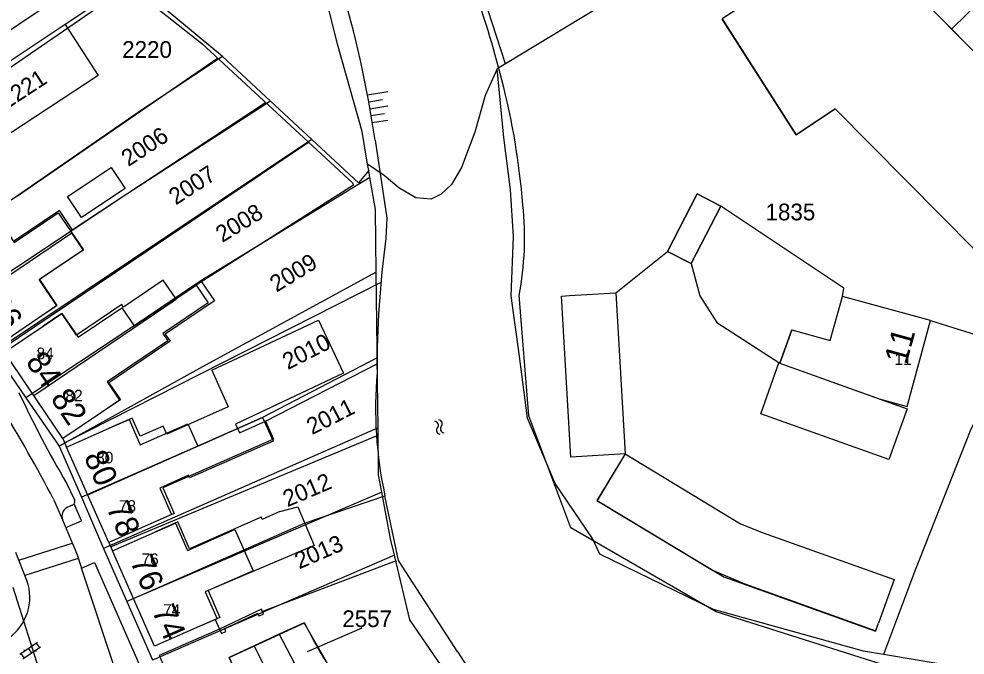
# Model space of a CAD drawing. Extents: x 148816 to 151297, y 399515 to 402500.
# Drawn here: x 150460.3 to 150562.1, y 400177.6 to 400246 of the extents above; entities that cross this region are included whole.
import ezdxf

# ---------------------------------------------------------------- set-up
doc = ezdxf.new("R2010")
doc.units = 0
for name, color, linetype in [('B01 Hoofdgebouw  [D] Norm', 7, 'Continuous'), ('B01 Hoofdgebouw  [T] Norm', 7, 'Continuous'), ('B01 hoofgebouw', 7, 'Continuous'), ('B02 Bijgebouw  [D] Norm', 7, 'Continuous'), ('G01 perceelsgrens', 7, 'Continuous'), ('G02 sectiegrens', 7, 'Continuous'), ('S02 Open verharding  Norm', 7, 'Continuous'), ('S05 Water  Norm', 7, 'Continuous'), ('T01 Muur  [T] Norm', 7, 'Continuous'), ('T03 Hek raster  [T] Norm', 7, 'Continuous'), ('T04 Haag heg  [D] Gem', 7, 'Continuous'), ('T09 Insteek water  [T] Norm', 7, 'Continuous'), ('V00 Kant verharding algemeen  [T] Norm', 7, 'Continuous'), ('V00 Kant verharding algemeen secundair  [T] Gem', 7, 'Continuous'), ('V00 Kant verharding algemeen secundair  [T] Norm', 7, 'Continuous'), ('V06 Kant onverhard  [T] Gem', 7, 'Continuous'), ('Z01 perceelnummer', 7, 'Continuous'), ('Z02 huisnummer', 7, 'Continuous'), ('Z02 Huisnummer  [Tekst] Norm', 7, 'Continuous')]:
    doc.layers.add(name, color=color, linetype=linetype)

msp = doc.modelspace()

# ---------------------------------------------------------------- linework, layer by layer
at = {"layer": 'B01 Hoofdgebouw  [D] Norm'}
for p, q in [((150543.96, 400233.56), (150536.01, 400246.01)), ((150548.15, 400236.34), (150543.96, 400233.56)), ((150548.15, 400236.34), (150559.56, 400224.83)), ((150464.67, 400225.4), (150459.73, 400222.07)), ((150466.05, 400223.35), (150464.67, 400225.4)), ((150455.08, 400215.61), (150465.99, 400222.99)), ((150465.85, 400223.21), (150466.05, 400223.35)), ((150467.22, 400221.17), (150465.85, 400223.21)), ((150462.47, 400217.98), (150467.22, 400221.17)), ((150464.38, 400215.15), (150462.47, 400217.98)), ((150475.84, 400217.91), (150471.56, 400215.01)), ((150477.11, 400216.04), (150475.84, 400217.91)), ((150477.21, 400215.9), (150479.4, 400217.38)), ((150479.4, 400217.38), (150480.69, 400215.48)), ((150461.9, 400205.51), (150477.23, 400215.88)), ((150518.7, 400216.19), (150519.55, 400216.25)), ((150519.7, 400198.87), (150518.7, 400216.19)), ((150547.63, 400211.43), (150548.93, 400216.17)), ((150464.38, 400215.15), (150462.35, 400213.78)), ((150471.38, 400215.29), (150466.51, 400211.99)), ((150471.56, 400215.01), (150471.38, 400215.29)), ((150480.69, 400215.48), (150475.8, 400212.17)), ((150464.93, 400214.33), (150462.9, 400212.96)), ((150466.51, 400211.99), (150464.93, 400214.33)), ((150481.07, 400208.22), (150492.56, 400213.61)), ((150492.56, 400213.61), (150495.23, 400207.9)), ((150475.8, 400212.17), (150476.35, 400211.37)), ((150543.49, 400212.57), (150542.21, 400208.96)), ((150543.49, 400212.57), (150547.63, 400211.43)), ((150476.35, 400211.37), (150469.82, 400206.95)), ((150481.07, 400208.22), (150482.81, 400204.27)), ((150495.23, 400207.9), (150483.62, 400202.42)), ((150469.82, 400206.95), (150471.15, 400204.99)), ((150471.15, 400204.99), (150469.19, 400203.66)), ((150482.81, 400204.27), (150476.21, 400201.35)), ((150472.48, 400203.06), (150470.02, 400201.97)), ((150473.34, 400201.11), (150472.48, 400203.06)), ((150483.62, 400202.42), (150484.03, 400201.48)), ((150484.03, 400201.48), (150486.85, 400202.73)), ((150486.85, 400202.73), (150487.7, 400200.81)), ((150467.71, 400194.82), (150483.83, 400201.94)), ((150475.83, 400202.21), (150473.34, 400201.11)), ((150476.21, 400201.35), (150475.83, 400202.21)), ((150487.7, 400200.81), (150475.79, 400195.55)), ((150525.54, 400199.21), (150519.7, 400198.87)), ((150525.54, 400199.21), (150522.51, 400194.2)), ((150475.79, 400195.55), (150477.01, 400192.8)), ((150488.38, 400193), (150490.32, 400193.51)), ((150490.32, 400193.51), (150492.08, 400189.35)), ((150522.51, 400194.2), (150534.95, 400186.68)), ((150477.01, 400192.8), (150474.54, 400191.71)), ((150486.37, 400192.39), (150478.68, 400189.01)), ((150486.47, 400192.16), (150486.37, 400192.39)), ((150488.38, 400193), (150486.47, 400192.16)), ((150472.63, 400183.65), (150491.03, 400191.74)), ((150477.41, 400191.89), (150474.95, 400190.8)), ((150477.48, 400191.74), (150477.41, 400191.89)), ((150478.68, 400189.01), (150477.41, 400191.89)), ((150492.08, 400189.35), (150480.66, 400184.51)), ((150534.95, 400186.68), (150538.44, 400185.21)), ((150538.44, 400185.21), (150552.52, 400180.18)), ((150480.66, 400184.51), (150481.93, 400181.61)), ((150481.93, 400181.61), (150479.46, 400180.52)), ((150552.52, 400180.18), (150552.8, 400180.98))]:
    msp.add_line(p, q, dxfattribs=at)
at = {"layer": 'B01 Hoofdgebouw  [T] Norm'}
for p, q in [((150558.4, 400247.24), (150573.7, 400231.8)), ((150563.08, 400221.28), (150559.56, 400224.83)), ((150519.55, 400216.25), (150524.54, 400216.53)), ((150524.54, 400216.53), (150525.54, 400199.21)), ((150558.43, 400213.57), (150548.93, 400216.17)), ((150462.35, 400213.78), (150458.21, 400210.98)), ((150458.76, 400210.15), (150462.9, 400212.96)), ((150555.9, 400204.32), (150558.43, 400213.57)), ((150465.05, 400200.86), (150458.76, 400210.15)), ((150540.14, 400203.53), (150542.1, 400209)), ((150542.1, 400209), (150555.9, 400204.07)), ((150552.9, 400205.14), (150555.9, 400204.32)), ((150469.19, 400203.66), (150465.05, 400200.86)), ((150553.93, 400198.59), (150540.14, 400203.53)), ((150555.9, 400204.07), (150553.93, 400198.59)), ((150465.44, 400199.95), (150470.02, 400201.97)), ((150469.97, 400189.69), (150465.44, 400199.95)), ((150525.54, 400199.21), (150537.98, 400191.69)), ((150474.54, 400191.71), (150469.97, 400189.69)), ((150537.98, 400191.69), (150540.41, 400190.72)), ((150470.37, 400188.79), (150474.95, 400190.8)), ((150540.41, 400190.72), (150554.49, 400185.69)), ((150474.89, 400178.51), (150470.37, 400188.79)), ((150554.49, 400185.69), (150552.8, 400180.98)), ((150479.46, 400180.52), (150474.89, 400178.51))]:
    msp.add_line(p, q, dxfattribs=at)
at = {"layer": 'B01 hoofgebouw'}
for points in [[(150559.56, 400224.83), (150563.08, 400221.28), (150573.7, 400231.8), (150558.4, 400247.24), (150552.48, 400256.63), (150548.25, 400253.96)], [(150548.25, 400253.96), (150535.99, 400246.05), (150543.96, 400233.56), (150548.15, 400236.34), (150559.56, 400224.83)], [(150533.31, 400227.2), (150530.11, 400221.01), (150532.65, 400219.7), (150535.85, 400225.88), (150533.31, 400227.2)], [(150456.09, 400223.05), (150458.14, 400224.44), (150459.81, 400221.97), (150464.53, 400225.16), (150467.24, 400221.16), (150462.51, 400217.97), (150464.4, 400215.17), (150462.35, 400213.78)], [(150462.35, 400213.78), (150458.21, 400210.98), (150451.95, 400220.25), (150456.09, 400223.05)], [(150462.9, 400212.96), (150464.93, 400214.34), (150466.67, 400211.77), (150471.37, 400214.95), (150472.7, 400212.98), (150479.89, 400217.85), (150481.35, 400215.7), (150476.05, 400212.1), (150476.57, 400211.33), (150469.99, 400206.87), (150471.23, 400205.04), (150469.19, 400203.66)], [(150525.54, 400199.21), (150519.7, 400198.87), (150518.7, 400216.19), (150519.55, 400216.25)], [(150519.55, 400216.25), (150524.54, 400216.53), (150525.54, 400199.21), (150537.98, 400191.69), (150540.41, 400190.72), (150554.49, 400185.69), (150552.8, 400180.98)], [(150542.21, 400208.96), (150543.49, 400212.57), (150547.63, 400211.43), (150548.93, 400216.17)], [(150552.9, 400205.14), (150555.9, 400204.32), (150558.43, 400213.57), (150548.93, 400216.17)], [(150469.19, 400203.66), (150465.05, 400200.86), (150458.76, 400210.15), (150462.9, 400212.96)], [(150552.9, 400205.14), (150555.9, 400204.07), (150553.93, 400198.59), (150540.14, 400203.53), (150542.1, 400209), (150552.9, 400205.14)], [(150470.02, 400201.97), (150472.16, 400202.91), (150473.36, 400200.18), (150478.5, 400202.44), (150479.56, 400200.04), (150486.54, 400203.12), (150487.66, 400200.58), (150478.68, 400196.62), (150478.56, 400196.91), (150475.46, 400195.54), (150476.73, 400192.68), (150474.54, 400191.71)], [(150474.54, 400191.71), (150469.97, 400189.69), (150465.44, 400199.95), (150470.02, 400201.97)], [(150525.54, 400199.21), (150522.53, 400194.21), (150536.16, 400185.97), (150552.49, 400180.13), (150552.8, 400180.98)], [(150474.95, 400190.8), (150477.17, 400191.77), (150478.46, 400188.83), (150483.55, 400191.06), (150485.5, 400186.61), (150480.36, 400184.35), (150481.63, 400181.47), (150479.46, 400180.52)], [(150479.46, 400180.52), (150474.89, 400178.51), (150470.37, 400188.79), (150474.95, 400190.8)], [(150481.88, 400180.35), (150482.1, 400179.89), (150482.58, 400180.11), (150482.47, 400180.41), (150486.02, 400182.08), (150486.13, 400181.78), (150486.62, 400181.97), (150486.43, 400182.5), (150481.88, 400180.35)]]:
    msp.add_lwpolyline(points, dxfattribs=at)
at = {"layer": 'B02 Bijgebouw  [D] Norm'}
for points in [[(150465.55, 400226.92), (150470.25, 400230.02), (150471.74, 400227.76), (150467.04, 400224.66)], [(150535.85, 400225.88), (150532.65, 400219.7), (150530.11, 400221.01), (150533.31, 400227.2)]]:
    msp.add_lwpolyline(points, close=True, dxfattribs=at)
at = {"layer": 'G01 perceelsgrens'}
for points in [[(150512.67, 400241.19), (150503.21, 400270.37)], [(150555.03, 400266.98), (150535.7, 400255.16), (150512.67, 400241.19)], [(150497.84, 400230.41), (150497.24, 400233.9), (150494.6, 400243.33), (150492.78, 400250.71), (150489.7, 400261.98)], [(150472.38, 400250.15), (150465.27, 400245.43)], [(150482.22, 400241.98), (150472.38, 400250.15)], [(150465.27, 400245.43), (150443.6, 400231.02)], [(150465.27, 400245.43), (150468.82, 400239.93), (150456.74, 400232.01), (150458.7, 400229.1), (150449.2, 400222.67)], [(150482.22, 400241.98), (150473.61, 400236.28), (150460.14, 400226.98), (150451.39, 400221.07), (150450.32, 400220.99)], [(150487.4, 400237.17), (150482.22, 400241.98)], [(150512.67, 400241.19), (150511.77, 400240.64)], [(150511.77, 400240.64), (150510.48, 400237.78), (150509.36, 400233.83), (150507.94, 400230.03), (150506.86, 400228.19), (150505.76, 400227.18), (150504.66, 400226.63), (150503.03, 400226.78), (150501.21, 400227.86), (150499.6, 400229.16), (150497.84, 400230.41)], [(150553.35, 400177.62), (150551.21, 400177.98), (150535.06, 400182.47), (150522.81, 400188.41), (150522.04, 400190.11), (150518.03, 400196.03), (150515.04, 400203.05), (150514.13, 400209.98), (150513.28, 400216.23), (150513.52, 400222.62), (150513.23, 400227.63), (150512.5, 400233.28), (150511.77, 400240.64)], [(150487.4, 400237.17), (150471.92, 400227.16), (150454.12, 400215.37)], [(150491.83, 400233.05), (150487.4, 400237.17)], [(150581.07, 400237.94), (150571.53, 400218.96), (150562.77, 400201.87), (150556.7, 400186.5), (150553.35, 400177.62)], [(150491.83, 400233.05), (150457.65, 400210.2)], [(150497.95, 400229.73), (150496.84, 400228.4), (150491.83, 400233.05)], [(150497.95, 400229.73), (150497.84, 400230.41)], [(150498.08, 400228.97), (150479.89, 400217.85), (150472.7, 400212.98), (150461.05, 400205.26)], [(150498.08, 400228.97), (150497.95, 400229.73)], [(150498.76, 400218.78), (150498.67, 400225.5), (150498.08, 400228.97)], [(150498.76, 400218.78), (150480.39, 400208.77), (150464.65, 400200.04)], [(150498.88, 400209.54), (150498.86, 400210.51), (150498.76, 400218.78)], [(150498.88, 400209.54), (150486.54, 400203.12), (150479.56, 400200.04), (150467.03, 400194.55)], [(150498.96, 400202.01), (150498.88, 400209.54)], [(150498.96, 400202.01), (150469.42, 400189.04)], [(150499.37, 400195.09), (150499.01, 400196.97), (150498.96, 400202.01)], [(150499.37, 400195.09), (150471.93, 400183.32)], [(150500.73, 400188.32), (150500.31, 400190.08), (150499.37, 400195.09)], [(150500.73, 400188.32), (150475.27, 400177.27)], [(150517.16, 400166.86), (150511.21, 400169.88), (150505.42, 400176.89), (150502.37, 400181.35), (150500.73, 400188.32)], [(150459.65, 400184.85), (150464.3, 400170.14)], [(150493.7, 400176.33), (150491, 400181.04), (150488.31, 400179.8)], [(150488.31, 400179.8), (150485.62, 400178.55)], [(150488.31, 400179.8), (150490.77, 400175.13)], [(150485.62, 400178.55), (150482.93, 400177.31), (150484.97, 400172.78)], [(150485.62, 400178.55), (150487.88, 400173.95)], [(150576.54, 400174.67), (150568.07, 400175.14), (150553.35, 400177.62)]]:
    msp.add_lwpolyline(points, dxfattribs=at)
at = {"layer": 'G02 sectiegrens'}
for points in [[(150457.65, 400210.2), (150461.05, 400205.26)], [(150461.05, 400205.26), (150464.65, 400200.04)], [(150464.65, 400200.04), (150467.03, 400194.55)], [(150467.03, 400194.55), (150469.42, 400189.04)], [(150469.42, 400189.04), (150470.98, 400185.45), (150471.93, 400183.32)], [(150471.93, 400183.32), (150474.7, 400177.06), (150475.27, 400177.27)]]:
    msp.add_lwpolyline(points, dxfattribs=at)
at = {"layer": 'S02 Open verharding  Norm'}
for p, q in [((150462.31, 400178.91), (150460.4, 400177.62)), ((150462.64, 400178.42), (150460.74, 400177.13)), ((150460.94, 400177.99), (150460.86, 400178.11)), ((150461.69, 400177.77), (150461.36, 400178.27)), ((150461.77, 400178.55), (150461.69, 400178.67)), ((150462.19, 400177.93), (150462.11, 400178.05)), ((150462.18, 400178.83), (150462.52, 400178.33)), ((150460.53, 400177.71), (150460.86, 400177.21))]:
    msp.add_line(p, q, dxfattribs=at)
at = {"layer": 'S05 Water  Norm'}
for p, q in [((150497.83, 400237.86), (150500, 400238.2)), ((150497.95, 400237.11), (150499.43, 400237.35)), ((150498.07, 400236.37), (150500, 400236.68)), ((150498.18, 400235.63), (150499.67, 400235.86)), ((150498.3, 400234.88), (150500, 400235.15))]:
    msp.add_line(p, q, dxfattribs=at)
for centre, start, end in [((150505.03, 400202.3), 319.3172, 83.1723), ((150505.45, 400202.46), 319.3172, 83.1723), ((150505.67, 400201.75), 139.3172, 263.1723), ((150506.09, 400201.91), 139.3172, 263.1723)]:
    msp.add_arc(centre, 0.425, start, end, dxfattribs=at)
at = {"layer": 'T01 Muur  [T] Norm'}
msp.add_lwpolyline([(150481.88, 400180.35), (150482.1, 400179.89), (150482.58, 400180.11), (150482.47, 400180.41), (150486.02, 400182.08), (150486.13, 400181.78), (150486.62, 400181.97), (150486.43, 400182.5)], close=True, dxfattribs=at)
at = {"layer": 'T03 Hek raster  [T] Norm'}
msp.add_lwpolyline([(150500.9, 400187.7), (150486.53, 400182.23)], dxfattribs=at)
at = {"layer": 'T04 Haag heg  [D] Gem'}
for p, q in [((150472.16, 400249.58), (150480, 400243.37)), ((150480, 400243.37), (150496.2, 400228.38)), ((150460.14, 400226.98), (150481.69, 400241.81)), ((150466.05, 400223.34), (150486.85, 400237.04)), ((150458.49, 400210.56), (150491.48, 400232.75)), ((150496.3, 400228.15), (150479.4, 400217.38)), ((150496.2, 400228.38), (150496.3, 400228.15)), ((150499.27, 400217.66), (150465.24, 400200.41)), ((150486.85, 400202.73), (150498.85, 400208.92)), ((150465.05, 400200.86), (150465.44, 400199.95)), ((150470.18, 400189.22), (150498.79, 400201.17)), ((150491.03, 400191.74), (150499.7, 400194.69)), ((150469.97, 400189.69), (150470.37, 400188.79))]:
    msp.add_line(p, q, dxfattribs=at)
at = {"layer": 'T09 Insteek water  [T] Norm'}
for p, q in [((150498.63, 400232.99), (150499.91, 400224.6)), ((150515.2, 400203.32), (150514.14, 400216.28)), ((150519.71, 400191.26), (150515.2, 400203.32)), ((150535.36, 400182.2), (150519.71, 400191.26)), ((150553.01, 400176.61), (150535.36, 400182.2))]:
    msp.add_line(p, q, dxfattribs=at)
msp.add_lwpolyline([(150507.53, 400177.86), (150501.15, 400187.75), (150499.7, 400194.69)], dxfattribs=at)
for centre, radius, start, end in [((150378.37, 400215.27), 121.56, 8.3841, 16.6031), ((150401.15, 400211.22), 114.67, 14.2638, 19.7685), ((150435.99, 400219.74), 78.8, 4.5634, 14.4993), ((150481.53, 400222.49), 33.2, 349.2115, 6.0803), ((150602.4, 400208.32), 103.55, 172.1896, 180.2033), ((150543.7, 400204.16), 45.01, 175.1665, 192.1411), ((150540.75, 400199.41), 39.6, 212.9728, 240.9254)]:
    msp.add_arc(centre, radius, start, end, dxfattribs=at)
at = {"layer": 'V00 Kant verharding algemeen  [T] Norm'}
for p, q in [((150445.41, 400235.43), (150467.01, 400250)), ((150472.78, 400250), (150453.51, 400236.78)), ((150549.09, 400217.05), (150535.85, 400225.88)), ((150499.91, 400224.6), (150499.81, 400222.39)), ((150524.54, 400216.53), (150530.11, 400221.01)), ((150532.65, 400219.7), (150533.58, 400216.23)), ((150548.93, 400216.17), (150549.09, 400217.05)), ((150533.58, 400216.23), (150535.42, 400213.37)), ((150535.42, 400213.37), (150542.21, 400208.96)), ((150558.43, 400213.57), (150563.92, 400211.85)), ((150470.82, 400175.58), (150467.04, 400186.9))]:
    msp.add_line(p, q, dxfattribs=at)
for points in [[(150465.42, 400196.07), (150466.3, 400194.28)], [(150465.34, 400191.29), (150467.05, 400192), (150466.24, 400193.83)], [(150466.03, 400193.68), (150465.5, 400193.44)], [(150465, 400192.11), (150466.53, 400188.46), (150467.04, 400186.9)], [(150461.17, 400185.58), (150459.98, 400188.59)], [(150467.04, 400186.9), (150468.43, 400187.51), (150473.2, 400176.66)], [(150481.44, 400181.39), (150481.88, 400180.35), (150475.4, 400177.52), (150476.75, 400174.45), (150478.75, 400169.91), (150480.71, 400170.8), (150478.99, 400174.46), (150480.46, 400175.13)], [(150481.53, 400173.39), (150482.38, 400171.6), (150484.97, 400172.78), (150482.93, 400177.31), (150491.04, 400181.01)]]:
    msp.add_lwpolyline(points, dxfattribs=at)
for centre, radius, start, end in [((150567.71, 400255.85), 118.48, 204.9721, 210.3023), ((150465.88, 400194.11), 0.449, 289.5337, 21.7688), ((150465.99, 400192.5), 1.06, 117.5401, 201.612), ((150456.09, 400183.78), 5.39, 304.3354, 19.566), ((150540.68, 400205.85), 55.51, 206.5831, 213.0207)]:
    msp.add_arc(centre, radius, start, end, dxfattribs=at)
at = {"layer": 'V00 Kant verharding algemeen secundair  [T] Gem'}
for points in [[(150460.31, 400187.76), (150466.05, 400189.62)], [(150466.69, 400187.95), (150460.96, 400186.13)]]:
    msp.add_lwpolyline(points, dxfattribs=at)
at = {"layer": 'V00 Kant verharding algemeen secundair  [T] Norm'}
msp.add_lwpolyline([(150564.33, 400241.25), (150567.64, 400244.51), (150563.91, 400248.12), (150560.69, 400244.92)], dxfattribs=at)
at = {"layer": 'V06 Kant onverhard  [T] Gem'}
msp.add_lwpolyline([(150464.04, 400194.35), (150465, 400192.11)], dxfattribs=at)
msp.add_arc((150306.7, 400111.47), 177.83, 27.7775, 31.473, dxfattribs=at)
at = {"layer": 'Z01 perceelnummer'}
msp.add_lwpolyline([(150497.22, 400180.47), (150491.33, 400177.9)], dxfattribs=at)

# ---------------------------------------------------------------- texts
for s, p in [('2220', (150471.42, 400241.84)), ('1835', (150540.66, 400224.35)), ('2557', (150495.11, 400180.57))]:
    msp.add_text(s, height=1.8, dxfattribs=at).set_placement(p)
for s, rotation, p in [('2221', 33.1637, (150459, 400236.27)), ('2006', 33.0966, (150472.08, 400230.08)), ('2007', 33.0359, (150477.19, 400225.94)), ('2008', 31.5696, (150482.19, 400221.91)), ('2009', 31.3886, (150488.02, 400216.56)), ('2010', 27.0026, (150489.25, 400208.22)), ('2011', 27.0309, (150491.85, 400201.22)), ('2012', 23.0547, (150489.2, 400193.46)), ('2013', 23.4181, (150490.48, 400186.78))]:
    msp.add_text(s, height=1.8, rotation=rotation, dxfattribs=at).set_placement(p)
at = {"layer": 'Z02 huisnummer'}
for s, rotation, p in [('86', 303.992, (150456.72, 400215.41)), ('11', 74.6997, (150555.81, 400208.73)), ('84', 304.1191, (150460.96, 400209.13)), ('82', 304.1191, (150463.64, 400205.17)), ('80', 293.8229, (150467.26, 400198.91)), ('78', 293.8229, (150469.68, 400193.43)), ('76', 293.695, (150472.23, 400187.66)), ('74', 293.695, (150474.58, 400182.32))]:
    msp.add_text(s, height=2.5, rotation=rotation, dxfattribs=at).set_placement(p)
at = {"layer": 'Z02 Huisnummer  [Tekst] Norm'}
for s, p in [('84', (150462.2, 400209.4)), ('11', (150554.53, 400208.79)), ('82', (150465.31, 400204.86)), ('80', (150468.62, 400198.19)), ('78', (150471.05, 400192.98)), ('76', (150473.49, 400187.25)), ('74', (150475.82, 400181.78))]:
    msp.add_text(s, height=1.25, dxfattribs=at).set_placement(p)

doc.saveas('drawing.dxf')
